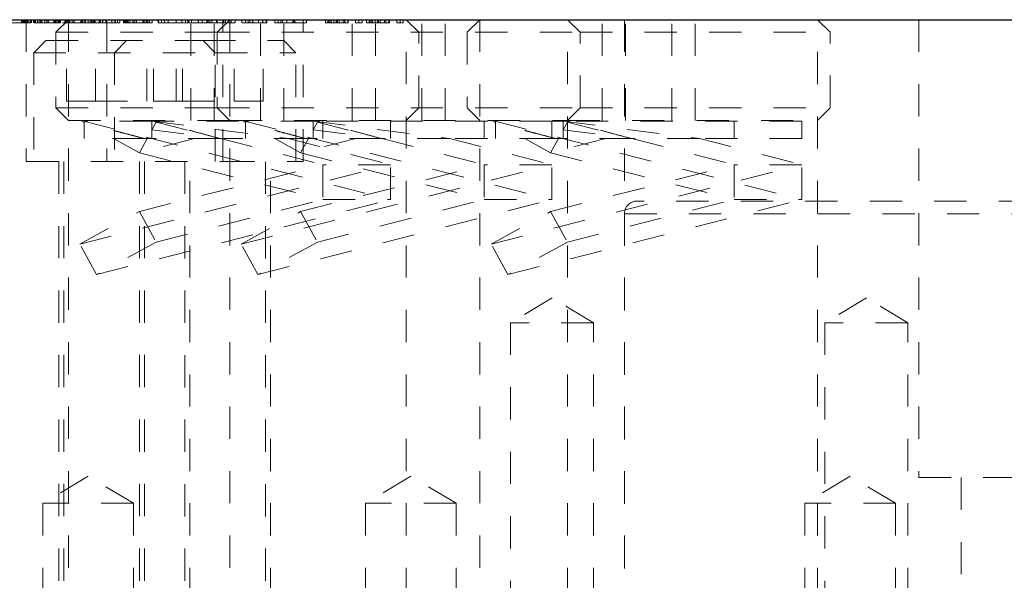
# Model space of a CAD drawing. Header units: inches. Extents: x 1802 to 2468, y -253 to -72.
# Tile 411 of 570: x 2186.51 to 2189.56, y -111.64 to -109.9. Entities that reach past the tile are written whole.
import ezdxf

# ---------------------------------------------------------------- set-up
doc = ezdxf.new("R2010")
doc.units = ezdxf.units.IN
doc.header["$LTSCALE"] = 0.5
doc.header["$MEASUREMENT"] = 0
doc.linetypes.add('HIDDEN', pattern=[0.225, 0.15, -0.075])
doc.layers.add('DST-M-S', color=53, linetype='Continuous')
doc.layers.add('SVF-M-S', color=8, linetype='Continuous')

msp = doc.modelspace()

# ---------------------------------------------------------------- linework, layer by layer
at = {"layer": 'DST-M-S', "linetype": 'Continuous', "lineweight": 25}
msp.add_line((2184.90027, -109.90203), (2192.88027, -109.90203), dxfattribs=at)
at = {"layer": 'DST-M-S', "linetype": 'HIDDEN', "lineweight": 18}
for p, q in [((2186.53917, -109.91203), (2186.45763, -109.91203)), ((2186.51148, -109.91203), (2186.51148, -109.90203)), ((2186.51336, -109.91203), (2186.51336, -109.90203)), ((2186.51622, -109.91203), (2186.51622, -109.90203)), ((2186.51677, -109.91203), (2186.51677, -109.90203)), ((2186.51956, -109.91203), (2186.51956, -109.90203)), ((2186.52225, -109.91203), (2186.52225, -109.90203)), ((2186.52577, -109.90203), (2186.52577, -110.34203)), ((2186.52687, -109.91203), (2186.52687, -109.90203)), ((2186.52874, -109.91203), (2186.52874, -109.90203)), ((2186.53148, -109.91203), (2186.53148, -109.90203)), ((2186.53763, -109.91203), (2186.53763, -109.90203)), ((2186.53917, -109.91203), (2186.53917, -109.90203)), ((2186.54071, -109.91203), (2186.54071, -109.90203)), ((2186.54225, -109.91203), (2186.54225, -109.90203)), ((2186.5484, -109.91203), (2186.5484, -109.90203)), ((2186.54994, -109.91203), (2186.54994, -109.90203)), ((2186.55302, -109.91203), (2186.55302, -109.90203)), ((2186.55456, -109.91203), (2186.55456, -109.90203)), ((2186.56071, -109.91203), (2186.56071, -109.90203)), ((2186.56533, -109.91203), (2186.56533, -109.90203)), ((2186.57011, -109.91203), (2186.57011, -109.90203)), ((2186.57302, -109.91203), (2186.57302, -109.90203)), ((2186.57449, -109.91203), (2186.57449, -109.90203)), ((2186.58379, -109.91203), (2186.58379, -109.90203)), ((2186.58997, -109.91203), (2186.58997, -109.90203)), ((2186.59016, -109.91203), (2186.59016, -109.90203)), ((2186.59028, -109.91203), (2186.59028, -109.90203)), ((2186.59042, -109.91203), (2186.59042, -109.90203)), ((2186.59456, -109.91203), (2186.59456, -109.90203)), ((2186.61131, -109.91203), (2186.61131, -109.90203)), ((2186.61456, -109.91203), (2186.61456, -109.90203)), ((2186.6161, -109.91203), (2186.6161, -109.90203)), ((2186.62071, -109.91203), (2186.62071, -109.90203)), ((2186.62432, -109.91203), (2186.62432, -109.90203)), ((2186.62533, -109.91203), (2186.62533, -109.90203)), ((2186.62785, -109.91203), (2186.62785, -109.90203)), ((2186.62864, -109.91203), (2186.62864, -109.90203)), ((2186.63148, -109.91203), (2186.63148, -109.90203)), ((2186.64533, -109.91203), (2186.63837, -109.91203)), ((2186.64533, -109.91203), (2186.64533, -109.90203)), ((2186.64994, -109.91203), (2186.64533, -109.91203)), ((2186.6461, -109.91203), (2186.6461, -109.90203)), ((2186.64687, -109.91203), (2186.64687, -109.90203)), ((2186.64994, -109.91203), (2186.64994, -109.90203)), ((2186.65141, -109.91203), (2186.64994, -109.91203)), ((2186.65141, -109.91203), (2186.65141, -109.90203)), ((2186.66071, -109.91203), (2186.65141, -109.91203)), ((2186.65194, -109.91203), (2186.65194, -109.90203)), ((2186.6561, -109.91203), (2186.6561, -109.90203)), ((2186.65682, -109.90203), (2186.65682, -111.90203)), ((2186.65763, -109.91203), (2186.65763, -109.90203)), ((2186.66071, -109.91203), (2186.66071, -109.90203)), ((2186.72379, -109.91203), (2186.66071, -109.91203)), ((2186.6684, -109.91203), (2186.6684, -109.90203)), ((2186.67302, -109.91203), (2186.67302, -109.90203)), ((2186.67367, -109.91203), (2186.67367, -109.90203)), ((2186.67456, -109.91203), (2186.67456, -109.90203)), ((2186.69482, -109.91203), (2186.69482, -109.90203)), ((2186.69775, -109.91203), (2186.69775, -109.90203)), ((2186.69812, -109.91203), (2186.69812, -109.90203)), ((2186.69917, -109.91203), (2186.69917, -109.90203)), ((2186.7005, -109.91203), (2186.7005, -109.90203)), ((2186.70557, -109.91203), (2186.70557, -109.90203)), ((2186.70994, -109.91203), (2186.70994, -109.90203)), ((2186.71824, -109.91203), (2186.71824, -109.90203)), ((2186.72379, -109.91203), (2186.72379, -109.90203)), ((2186.73456, -109.91203), (2186.72379, -109.91203)), ((2186.72386, -109.91203), (2186.72386, -109.90203)), ((2186.7284, -109.91203), (2186.7284, -109.90203)), ((2186.72994, -109.91203), (2186.72994, -109.90203)), ((2186.73456, -109.91203), (2186.73456, -109.90203)), ((2186.79148, -109.91203), (2186.73456, -109.91203)), ((2186.7361, -109.91203), (2186.7361, -109.90203)), ((2186.73917, -109.91203), (2186.73917, -109.90203)), ((2186.75148, -109.91203), (2186.75148, -109.90203)), ((2186.75302, -109.91203), (2186.75302, -109.90203)), ((2186.75571, -109.91203), (2186.75571, -109.90203)), ((2186.76225, -109.91203), (2186.76225, -109.90203)), ((2186.76302, -109.91203), (2186.76302, -109.90203)), ((2186.77302, -109.91203), (2186.77302, -109.90203)), ((2186.77577, -109.90203), (2186.77577, -110.34203)), ((2186.79148, -109.91203), (2186.79148, -109.90203)), ((2186.80225, -109.91203), (2186.79148, -109.91203)), ((2186.80006, -109.91203), (2186.80006, -109.90203)), ((2186.80225, -109.91203), (2186.80225, -109.90203)), ((2186.8161, -109.91203), (2186.80225, -109.91203)), ((2186.8084, -109.91203), (2186.8084, -109.90203)), ((2186.8161, -109.91203), (2186.8161, -109.90203)), ((2186.82687, -109.91203), (2186.82687, -109.90203)), ((2186.8284, -109.91203), (2186.8284, -109.90203)), ((2186.83148, -109.91203), (2186.83148, -109.90203)), ((2186.83456, -109.91203), (2186.83456, -109.90203)), ((2186.83763, -109.91203), (2186.83763, -109.90203)), ((2186.83917, -109.91203), (2186.83917, -109.90203)), ((2186.84225, -109.91203), (2186.84225, -109.90203)), ((2186.84703, -109.91203), (2186.84703, -109.90203)), ((2186.85571, -109.91203), (2186.85571, -109.90203)), ((2186.86071, -109.91203), (2186.86071, -109.90203)), ((2186.86689, -109.91203), (2186.86689, -109.90203)), ((2186.86708, -109.91203), (2186.86708, -109.90203)), ((2186.8672, -109.91203), (2186.8672, -109.90203)), ((2186.86735, -109.91203), (2186.86735, -109.90203)), ((2186.88687, -109.91203), (2186.88687, -109.90203)), ((2186.88824, -109.91203), (2186.88824, -109.90203)), ((2186.89148, -109.91203), (2186.89148, -109.90203)), ((2186.89763, -109.91203), (2186.89763, -109.90203)), ((2186.90006, -109.91203), (2186.90006, -109.90203)), ((2186.90124, -109.91203), (2186.90124, -109.90203)), ((2186.90225, -109.91203), (2186.90225, -109.90203)), ((2186.9161, -109.91203), (2186.90225, -109.91203)), ((2186.9084, -109.91203), (2186.9084, -109.90203)), ((2186.9161, -109.91203), (2186.9161, -109.90203)), ((2186.93456, -109.91203), (2186.93456, -109.90203)), ((2186.93602, -109.91203), (2186.93456, -109.91203)), ((2186.93602, -109.91203), (2186.93602, -109.90203)), ((2186.94533, -109.91203), (2186.93602, -109.91203)), ((2186.94533, -109.91203), (2186.94533, -109.90203)), ((2187.0084, -109.91203), (2186.94533, -109.91203)), ((2186.95456, -109.91203), (2186.95456, -109.90203)), ((2186.96533, -109.91203), (2186.96533, -109.90203)), ((2186.99018, -109.91203), (2186.99018, -109.90203)), ((2187.0084, -109.91203), (2187.0084, -109.90203)), ((2187.02687, -109.91203), (2187.0084, -109.91203)), ((2187.01917, -109.91203), (2187.01917, -109.90203)), ((2187.02687, -109.91203), (2187.02687, -109.90203)), ((2187.02994, -109.91203), (2187.02994, -109.90203)), ((2187.03763, -109.91203), (2187.03763, -109.90203)), ((2187.05917, -109.91203), (2187.05917, -109.90203)), ((2187.05929, -109.91203), (2187.05929, -109.90203)), ((2187.05965, -109.91203), (2187.05965, -109.90203)), ((2187.07093, -109.91203), (2187.07093, -109.90203)), ((2187.0854, -109.91203), (2187.0854, -109.90203)), ((2187.08917, -109.91203), (2187.08917, -109.90203)), ((2187.14357, -109.91203), (2187.08917, -109.91203)), ((2187.08994, -109.91203), (2187.08994, -109.90203)), ((2187.09501, -109.91203), (2187.09501, -109.90203)), ((2187.10071, -109.91203), (2187.10071, -109.90203)), ((2187.1161, -109.91203), (2187.1161, -109.90203)), ((2187.11675, -109.91203), (2187.11675, -109.90203)), ((2187.11763, -109.91203), (2187.11763, -109.90203)), ((2187.13477, -110.34203), (2187.13477, -109.90203)), ((2187.1379, -109.91203), (2187.1379, -109.90203)), ((2187.14357, -109.91203), (2187.14357, -109.90203)), ((2187.16131, -109.91203), (2187.14357, -109.91203)), ((2187.15682, -109.90203), (2187.15682, -111.90203)), ((2187.16131, -109.91203), (2187.16131, -109.90203)), ((2187.17302, -109.91203), (2187.16131, -109.91203)), ((2187.17302, -109.91203), (2187.17302, -109.90203)), ((2187.19456, -109.91203), (2187.19456, -109.90203)), ((2187.20533, -109.91203), (2187.19456, -109.91203)), ((2187.20533, -109.91203), (2187.20533, -109.90203)), ((2187.21408, -109.91203), (2187.20533, -109.91203)), ((2187.21408, -109.91203), (2187.21408, -109.90203)), ((2187.25816, -109.91203), (2187.21408, -109.91203)), ((2187.21857, -109.91203), (2187.21857, -109.90203)), ((2187.2273, -109.91203), (2187.2273, -109.90203)), ((2187.22739, -109.91203), (2187.22739, -109.90203)), ((2187.22783, -109.91203), (2187.22783, -109.90203)), ((2187.24576, -109.91203), (2187.24576, -109.90203)), ((2187.25816, -109.91203), (2187.25816, -109.90203)), ((2187.27148, -109.91203), (2187.25816, -109.91203)), ((2187.25917, -109.91203), (2187.25917, -109.90203)), ((2187.26994, -109.91203), (2187.26994, -109.90203)), ((2187.27148, -109.91203), (2187.27148, -109.90203)), ((2187.2961, -109.91203), (2187.2961, -109.90203)), ((2187.33328, -109.91203), (2187.2961, -109.91203)), ((2187.30687, -109.91203), (2187.30687, -109.90203)), ((2187.3153, -109.91203), (2187.3153, -109.90203)), ((2187.32033, -109.91203), (2187.32033, -109.90203)), ((2187.32064, -109.91203), (2187.32064, -109.90203)), ((2187.33328, -109.91203), (2187.33328, -109.90203)), ((2187.35218, -109.91203), (2187.35218, -109.90203)), ((2187.35494, -109.91203), (2187.35494, -109.90203)), ((2187.3584, -109.91203), (2187.3584, -109.90203)), ((2187.38379, -109.91203), (2187.38379, -109.90203)), ((2187.38477, -110.34203), (2187.38477, -109.90203)), ((2187.39456, -109.91203), (2187.39456, -109.90203)), ((2187.45302, -109.91203), (2187.45302, -109.90203)), ((2187.46071, -109.91203), (2187.46071, -109.90203)), ((2187.46316, -109.91203), (2187.46316, -109.90203)), ((2187.46742, -109.91203), (2187.46742, -109.90203)), ((2187.47148, -109.91203), (2187.47148, -109.90203)), ((2187.47939, -109.91203), (2187.47939, -109.90203)), ((2187.48708, -109.91203), (2187.48708, -109.90203)), ((2187.48908, -109.91203), (2187.48908, -109.90203)), ((2187.48951, -109.91203), (2187.48951, -109.90203)), ((2187.49028, -109.91203), (2187.49028, -109.90203)), ((2187.49552, -109.91203), (2187.49552, -109.90203)), ((2187.50872, -109.91203), (2187.50872, -109.90203)), ((2187.51251, -109.91203), (2187.51251, -109.90203)), ((2187.51302, -109.91203), (2187.51302, -109.90203)), ((2187.52225, -109.91203), (2187.52225, -109.90203)), ((2187.52379, -109.91203), (2187.52379, -109.90203)), ((2187.54687, -109.91203), (2187.54687, -109.90203)), ((2187.55687, -109.91203), (2187.55687, -109.90203)), ((2187.56687, -109.91203), (2187.56687, -109.90203)), ((2187.58071, -109.91203), (2187.58071, -109.90203)), ((2187.5884, -109.91203), (2187.5884, -109.90203)), ((2187.59086, -109.91203), (2187.59086, -109.90203)), ((2187.59511, -109.91203), (2187.59511, -109.90203)), ((2187.59917, -109.91203), (2187.59917, -109.90203)), ((2187.60708, -109.91203), (2187.60708, -109.90203)), ((2187.61477, -109.91203), (2187.61477, -109.90203)), ((2187.61677, -109.91203), (2187.61677, -109.90203)), ((2187.6172, -109.91203), (2187.6172, -109.90203)), ((2187.61797, -109.91203), (2187.61797, -109.90203)), ((2187.62321, -109.91203), (2187.62321, -109.90203)), ((2187.63641, -109.91203), (2187.63641, -109.90203)), ((2187.64021, -109.91203), (2187.64021, -109.90203)), ((2187.64071, -109.91203), (2187.64071, -109.90203)), ((2187.64994, -109.91203), (2187.64994, -109.90203)), ((2187.65148, -109.91203), (2187.65148, -109.90203)), ((2187.67456, -109.91203), (2187.67456, -109.90203)), ((2187.68456, -109.91203), (2187.68456, -109.90203)), ((2187.69456, -109.91203), (2187.69456, -109.90203)), ((2187.70372, -111.90203), (2187.70372, -109.90203)), ((2187.93182, -109.90203), (2187.93182, -111.90203)), ((2188.20372, -111.90203), (2188.20372, -109.90203)), ((2188.38027, -109.90203), (2188.38027, -111.90203)), ((2188.97872, -111.90203), (2188.97872, -109.90203)), ((2189.29277, -109.90203), (2189.29277, -111.32203)), ((2186.52577, -110.34203), (2187.13477, -110.34203)), ((2186.62727, -110.34203), (2186.62727, -111.90203)), ((2186.87727, -110.34203), (2186.87727, -111.90203)), ((2187.03327, -111.90203), (2187.03327, -110.34203)), ((2187.13477, -110.34203), (2187.38477, -110.34203)), ((2187.28327, -111.90203), (2187.28327, -110.34203)), ((2189.8409, -110.46453), (2188.41964, -110.46453)), ((2188.38027, -110.5039), (2189.88027, -110.5039)), ((2188.38027, -110.5039), (2188.38027, -111.90203)), ((2188.15599, -110.76482), (2188.02749, -110.84203)), ((2188.28449, -110.84203), (2188.15599, -110.76482)), ((2189.13027, -110.76482), (2189.00177, -110.84203)), ((2189.25877, -110.84203), (2189.13027, -110.76482)), ((2188.28449, -110.84203), (2188.02749, -110.84203)), ((2188.02749, -110.84203), (2188.02749, -111.90203)), ((2188.28449, -111.90203), (2188.28449, -110.84203)), ((2189.25877, -110.84203), (2189.00177, -110.84203)), ((2189.00177, -110.84203), (2189.00177, -111.90203)), ((2189.25877, -111.90203), (2189.25877, -110.84203)), ((2186.71777, -111.31754), (2186.57714, -111.40203)), ((2186.85839, -111.40203), (2186.71777, -111.31754)), ((2187.71777, -111.31754), (2187.57714, -111.40203)), ((2187.85839, -111.40203), (2187.71777, -111.31754)), ((2189.08027, -111.31754), (2188.93964, -111.40203)), ((2189.22089, -111.40203), (2189.08027, -111.31754)), ((2189.29277, -111.32203), (2190.36777, -111.32203)), ((2189.42402, -111.32203), (2189.42402, -111.90203)), ((2186.85839, -111.40203), (2186.57714, -111.40203)), ((2186.57714, -111.40203), (2186.57714, -111.90203)), ((2186.85839, -111.90203), (2186.85839, -111.40203)), ((2187.85839, -111.40203), (2187.57714, -111.40203)), ((2187.57714, -111.40203), (2187.57714, -111.90203)), ((2187.85839, -111.90203), (2187.85839, -111.40203)), ((2189.22089, -111.40203), (2188.93964, -111.40203)), ((2188.93964, -111.40203), (2188.93964, -111.90203)), ((2189.22089, -111.90203), (2189.22089, -111.40203))]:
    msp.add_line(p, q, dxfattribs=at)
msp.add_arc((2188.41964, -110.5039), 0.03937, 90, 180, dxfattribs=at)
for points, knots in [([(2186.58997, -109.91203), (2186.58446, -109.91203), (2186.57346, -109.91203), (2186.56047, -109.91203), (2186.55293, -109.91203), (2186.55094, -109.91203), (2186.54994, -109.91203)], [0, 0, 0, 0, 0.2798859, 0.5589785, 0.7792629, 1, 1, 1, 1]), ([(2186.63148, -109.91203), (2186.63062, -109.91203), (2186.6289, -109.91203), (2186.61763, -109.91203), (2186.60391, -109.91203), (2186.59462, -109.91203), (2186.58997, -109.91203)], [0, 0, 0, 0, 0.279304, 0.5588383, 0.779277, 1, 1, 1, 1]), ([(2186.86689, -109.91203), (2186.86138, -109.91203), (2186.85039, -109.91203), (2186.8374, -109.91203), (2186.82985, -109.91203), (2186.82786, -109.91203), (2186.82687, -109.91203)], [0, 0, 0, 0, 0.2798859, 0.5589785, 0.7792629, 1, 1, 1, 1]), ([(2186.9084, -109.91203), (2186.90754, -109.91203), (2186.90582, -109.91203), (2186.89456, -109.91203), (2186.88083, -109.91203), (2186.87154, -109.91203), (2186.86689, -109.91203)], [0, 0, 0, 0, 0.279304, 0.5588383, 0.779277, 1, 1, 1, 1]), ([(2187.05929, -109.91203), (2187.05579, -109.91203), (2187.04879, -109.91203), (2187.03604, -109.91203), (2187.02028, -109.91203), (2187.01962, -109.91203), (2187.01917, -109.91203)], [0, 0, 0, 0, 0.1255507, 0.25109, 0.5002501, 1, 1, 1, 1]), ([(2187.10071, -109.91203), (2187.10004, -109.91203), (2187.09904, -109.91203), (2187.08272, -109.91203), (2187.06988, -109.91203), (2187.06282, -109.91203), (2187.05929, -109.91203)], [0, 0, 0, 0, 0.4994065, 0.7487427, 0.8743724, 1, 1, 1, 1]), ([(2187.39456, -109.91203), (2187.39368, -109.91203), (2187.39193, -109.91203), (2187.37639, -109.91203), (2187.35454, -109.91203), (2187.34038, -109.91203), (2187.33328, -109.91203)], [0, 0, 0, 0, 0.280124, 0.5592478, 0.7788365, 1, 1, 1, 1]), ([(2187.48951, -109.91203), (2187.48507, -109.91203), (2187.47619, -109.91203), (2187.46251, -109.91203), (2187.45662, -109.91203), (2187.45302, -109.91203)], [0, 0, 0, 0, 0.2798798, 0.5596658, 1, 1, 1, 1]), ([(2187.52379, -109.91203), (2187.52312, -109.91203), (2187.52177, -109.91203), (2187.51218, -109.91203), (2187.5011, -109.91203), (2187.49337, -109.91203), (2187.48951, -109.91203)], [0, 0, 0, 0, 0.2791829, 0.5590851, 0.779446, 1, 1, 1, 1]), ([(2187.55687, -109.91203), (2187.55539, -109.91203), (2187.55245, -109.91203), (2187.5492, -109.91203), (2187.54719, -109.91203), (2187.54697, -109.91203), (2187.54687, -109.91203)], [0, 0, 0, 0, 0.2795812, 0.5591432, 0.7795754, 1, 1, 1, 1]), ([(2187.56687, -109.91203), (2187.56669, -109.91203), (2187.56634, -109.91203), (2187.56361, -109.91203), (2187.56034, -109.91203), (2187.55802, -109.91203), (2187.55687, -109.91203)], [0, 0, 0, 0, 0.2794691, 0.5593578, 0.7796739, 1, 1, 1, 1]), ([(2187.6172, -109.91203), (2187.61276, -109.91203), (2187.60388, -109.91203), (2187.59021, -109.91203), (2187.58431, -109.91203), (2187.58071, -109.91203)], [0, 0, 0, 0, 0.2798798, 0.5596658, 1, 1, 1, 1]), ([(2187.65148, -109.91203), (2187.65081, -109.91203), (2187.64947, -109.91203), (2187.63987, -109.91203), (2187.62879, -109.91203), (2187.62107, -109.91203), (2187.6172, -109.91203)], [0, 0, 0, 0, 0.27918292, 0.55908506, 0.77944604, 1, 1, 1, 1]), ([(2187.68456, -109.91203), (2187.68309, -109.91203), (2187.68014, -109.91203), (2187.67689, -109.91203), (2187.67488, -109.91203), (2187.67467, -109.91203), (2187.67456, -109.91203)], [0, 0, 0, 0, 0.2795812, 0.5591432, 0.7795754, 1, 1, 1, 1]), ([(2187.69456, -109.91203), (2187.69438, -109.91203), (2187.69403, -109.91203), (2187.6913, -109.91203), (2187.68803, -109.91203), (2187.68572, -109.91203), (2187.68456, -109.91203)], [0, 0, 0, 0, 0.2794691, 0.5593578, 0.7796739, 1, 1, 1, 1])]:
    msp.add_open_spline(points, degree=3, knots=knots, dxfattribs=at)
at = {"layer": 'SVF-M-S', "linetype": 'HIDDEN', "lineweight": 18}
for p, q in [((2186.65682, -109.90203), (2186.61777, -109.94108)), ((2187.03593, -110.21453), (2187.03593, -109.90203)), ((2187.1081, -110.21453), (2187.1081, -109.90203)), ((2187.15682, -109.90203), (2187.11777, -109.94108)), ((2187.25244, -110.21453), (2187.25244, -109.90203)), ((2187.3246, -110.21453), (2187.3246, -109.90203)), ((2187.53593, -110.21453), (2187.53593, -109.90203)), ((2187.6081, -110.21453), (2187.6081, -109.90203)), ((2187.74277, -109.94108), (2187.70372, -109.90203)), ((2187.75244, -110.21453), (2187.75244, -109.90203)), ((2187.8246, -110.21453), (2187.8246, -109.90203)), ((2187.93182, -109.90203), (2187.89277, -109.94108)), ((2188.24277, -109.94108), (2188.20372, -109.90203)), ((2188.31093, -110.21453), (2188.31093, -109.90203)), ((2188.3831, -110.21453), (2188.3831, -109.90203)), ((2188.52744, -110.21453), (2188.52744, -109.90203)), ((2188.5996, -110.21453), (2188.5996, -109.90203)), ((2189.01777, -109.94108), (2188.97872, -109.90203)), ((2186.61777, -109.94108), (2187.11777, -109.94108)), ((2186.61777, -109.94108), (2186.61777, -110.17548)), ((2187.11777, -109.94108), (2188.24277, -109.94108)), ((2187.11777, -109.94108), (2187.11777, -110.17548)), ((2187.74277, -110.17548), (2187.74277, -109.94108)), ((2187.89277, -109.94108), (2187.89277, -110.17548)), ((2188.24277, -109.94108), (2189.01777, -109.94108)), ((2188.24277, -110.17548), (2188.24277, -109.94108)), ((2189.01777, -110.17548), (2189.01777, -109.94108)), ((2186.58652, -109.96703), (2186.54902, -110.00453)), ((2186.58652, -109.96703), (2187.07402, -109.96703)), ((2186.65013, -110.15453), (2186.65013, -109.96703)), ((2186.7402, -110.15453), (2186.7402, -109.96703)), ((2186.83652, -109.96703), (2186.79902, -110.00453)), ((2186.90013, -110.15453), (2186.90013, -109.96703)), ((2186.92033, -110.15453), (2186.92033, -109.96703)), ((2186.9902, -110.15453), (2186.9902, -109.96703)), ((2187.0104, -110.15453), (2187.0104, -109.96703)), ((2187.07402, -109.96703), (2187.32402, -109.96703)), ((2187.11152, -110.00453), (2187.07402, -109.96703)), ((2187.17033, -110.15453), (2187.17033, -109.96703)), ((2187.2604, -110.15453), (2187.2604, -109.96703)), ((2187.36152, -110.00453), (2187.32402, -109.96703)), ((2186.54902, -110.00453), (2187.11152, -110.00453)), ((2186.54902, -110.00453), (2186.54902, -110.34203)), ((2186.79902, -110.00453), (2186.79902, -110.34203)), ((2187.11152, -110.00453), (2187.36152, -110.00453)), ((2187.11152, -110.34203), (2187.11152, -110.00453)), ((2187.36152, -110.34203), (2187.36152, -110.00453)), ((2186.65013, -110.15453), (2186.7402, -110.15453)), ((2186.7402, -110.15453), (2186.92033, -110.15453)), ((2186.92033, -110.15453), (2187.0104, -110.15453)), ((2187.0104, -110.15453), (2187.17033, -110.15453)), ((2187.17033, -110.15453), (2187.2604, -110.15453)), ((2186.61777, -110.17548), (2187.11777, -110.17548)), ((2186.61777, -110.17548), (2186.65682, -110.21453)), ((2187.11777, -110.17548), (2188.24277, -110.17548)), ((2187.11777, -110.17548), (2187.15682, -110.21453)), ((2187.70372, -110.21453), (2187.74277, -110.17548)), ((2187.89277, -110.17548), (2187.93182, -110.21453)), ((2188.20372, -110.21453), (2188.24277, -110.17548)), ((2188.24277, -110.17548), (2189.01777, -110.17548)), ((2188.97872, -110.21453), (2189.01777, -110.17548)), ((2186.65682, -110.21453), (2187.15682, -110.21453)), ((2186.70527, -110.22119), (2186.69766, -110.21703)), ((2186.70384, -110.21703), (2187.65527, -110.46003)), ((2186.91527, -110.21703), (2186.70384, -110.21703)), ((2186.70527, -110.22119), (2186.70527, -110.21703)), ((2186.70527, -110.22119), (2186.70527, -110.27103)), ((2186.91527, -110.21703), (2187.33812, -110.27103)), ((2187.18421, -110.21703), (2186.91527, -110.21703)), ((2186.91527, -110.21703), (2186.91527, -110.24385)), ((2186.9283, -110.22), (2186.91527, -110.24385)), ((2186.92288, -110.21703), (2186.9283, -110.22)), ((2186.9283, -110.22), (2187.12812, -110.27103)), ((2187.15682, -110.21453), (2188.20372, -110.21453)), ((2187.20527, -110.22119), (2187.19766, -110.21703)), ((2187.20384, -110.21703), (2188.15527, -110.46003)), ((2187.41527, -110.21703), (2187.20384, -110.21703)), ((2187.20527, -110.22119), (2187.20527, -110.21703)), ((2187.20527, -110.22119), (2187.20527, -110.27103)), ((2187.41527, -110.21703), (2187.83812, -110.27103)), ((2188.15527, -110.21703), (2187.41527, -110.21703)), ((2187.41527, -110.21703), (2187.41527, -110.24385)), ((2187.4283, -110.22), (2187.41527, -110.24385)), ((2187.42288, -110.21703), (2187.4283, -110.22)), ((2187.4283, -110.22), (2187.62812, -110.27103)), ((2187.44527, -110.27103), (2187.44527, -110.21703)), ((2187.65527, -110.27103), (2187.65527, -110.21703)), ((2187.94527, -110.27103), (2187.94527, -110.21703)), ((2187.98027, -110.22119), (2187.97266, -110.21703)), ((2187.97884, -110.21703), (2188.93027, -110.46003)), ((2187.98027, -110.22119), (2187.98027, -110.21703)), ((2187.98027, -110.22119), (2187.98027, -110.27103)), ((2188.19027, -110.21703), (2188.15527, -110.21703)), ((2188.15527, -110.27103), (2188.15527, -110.21703)), ((2188.19027, -110.21703), (2188.61312, -110.27103)), ((2188.93027, -110.21703), (2188.19027, -110.21703)), ((2188.19027, -110.21703), (2188.19027, -110.24385)), ((2188.2033, -110.22), (2188.19027, -110.24385)), ((2188.19788, -110.21703), (2188.2033, -110.22)), ((2188.2033, -110.22), (2188.40312, -110.27103)), ((2188.20372, -110.21453), (2188.97872, -110.21453)), ((2188.72027, -110.27103), (2188.72027, -110.21703)), ((2188.93027, -110.27103), (2188.93027, -110.21703)), ((2186.91527, -110.24385), (2187.12812, -110.27103)), ((2186.91527, -110.24385), (2186.91527, -110.27103)), ((2187.41527, -110.24385), (2187.62812, -110.27103)), ((2187.41527, -110.24385), (2187.41527, -110.27103)), ((2188.19027, -110.24385), (2188.40312, -110.27103)), ((2188.19027, -110.24385), (2188.19027, -110.27103)), ((2186.89327, -110.27103), (2186.70527, -110.27103)), ((2186.87651, -110.31477), (2186.79647, -110.27103)), ((2186.87651, -110.31477), (2186.90041, -110.27103)), ((2187.04776, -110.27103), (2186.87651, -110.31477)), ((2186.89327, -110.27103), (2186.90041, -110.27103)), ((2187.12812, -110.27103), (2186.90041, -110.27103)), ((2187.12812, -110.27103), (2187.44527, -110.35203)), ((2187.39327, -110.27103), (2187.20527, -110.27103)), ((2187.37651, -110.31477), (2187.29647, -110.27103)), ((2187.33812, -110.27103), (2187.65527, -110.35203)), ((2187.37651, -110.31477), (2187.40041, -110.27103)), ((2187.54776, -110.27103), (2187.37651, -110.31477)), ((2187.39327, -110.27103), (2187.40041, -110.27103)), ((2187.62812, -110.27103), (2187.40041, -110.27103)), ((2187.62812, -110.27103), (2187.94527, -110.35203)), ((2187.83812, -110.27103), (2188.15527, -110.35203)), ((2188.15527, -110.27103), (2187.83812, -110.27103)), ((2188.15151, -110.31477), (2188.07147, -110.27103)), ((2188.15151, -110.31477), (2188.17541, -110.27103)), ((2188.32276, -110.27103), (2188.15151, -110.31477)), ((2188.16827, -110.27103), (2188.15527, -110.27103)), ((2188.16827, -110.27103), (2188.17541, -110.27103)), ((2188.40312, -110.27103), (2188.17541, -110.27103)), ((2188.40312, -110.27103), (2188.72027, -110.35203)), ((2188.61312, -110.27103), (2188.93027, -110.35203)), ((2188.93027, -110.27103), (2188.61312, -110.27103)), ((2186.64277, -110.34203), (2186.64277, -111.84243)), ((2186.87651, -110.31477), (2187.44527, -110.46003)), ((2186.89277, -110.34203), (2186.89277, -111.84243)), ((2187.01777, -111.84243), (2187.01777, -110.34203)), ((2187.26777, -111.84243), (2187.26777, -110.34203)), ((2187.37651, -110.31477), (2187.94527, -110.46003)), ((2188.15151, -110.31477), (2188.72027, -110.46003)), ((2186.69223, -110.598), (2187.65527, -110.35203)), ((2186.87651, -110.4973), (2187.44527, -110.35203)), ((2187.19223, -110.598), (2188.15527, -110.35203)), ((2187.37651, -110.4973), (2187.94527, -110.35203)), ((2187.65527, -110.35203), (2187.44527, -110.35203)), ((2187.44527, -110.35203), (2187.44527, -110.46003)), ((2187.65527, -110.46003), (2187.65527, -110.35203)), ((2188.15527, -110.35203), (2187.94527, -110.35203)), ((2187.94527, -110.35203), (2187.94527, -110.46003)), ((2187.96723, -110.598), (2188.93027, -110.35203)), ((2188.15151, -110.4973), (2188.72027, -110.35203)), ((2188.15527, -110.46003), (2188.15527, -110.35203)), ((2188.93027, -110.35203), (2188.72027, -110.35203)), ((2188.72027, -110.35203), (2188.72027, -110.46003)), ((2188.93027, -110.46003), (2188.93027, -110.35203)), ((2186.74402, -110.69277), (2187.65527, -110.46003)), ((2186.9283, -110.59207), (2187.44527, -110.46003)), ((2187.24402, -110.69277), (2188.15527, -110.46003)), ((2187.4283, -110.59207), (2187.94527, -110.46003)), ((2187.44527, -110.46003), (2187.65527, -110.46003)), ((2187.94527, -110.46003), (2188.15527, -110.46003)), ((2188.01902, -110.69277), (2188.93027, -110.46003)), ((2188.2033, -110.59207), (2188.72027, -110.46003)), ((2188.72027, -110.46003), (2188.93027, -110.46003)), ((2186.69223, -110.598), (2186.87651, -110.4973)), ((2186.87651, -110.4973), (2186.9283, -110.59207)), ((2187.19223, -110.598), (2187.37651, -110.4973)), ((2187.37651, -110.4973), (2187.4283, -110.59207)), ((2187.96723, -110.598), (2188.15151, -110.4973)), ((2188.15151, -110.4973), (2188.2033, -110.59207)), ((2186.74402, -110.69277), (2186.69223, -110.598)), ((2186.9283, -110.59207), (2186.74402, -110.69277)), ((2187.24402, -110.69277), (2187.19223, -110.598)), ((2187.4283, -110.59207), (2187.24402, -110.69277)), ((2188.01902, -110.69277), (2187.96723, -110.598)), ((2188.2033, -110.59207), (2188.01902, -110.69277))]:
    msp.add_line(p, q, dxfattribs=at)
for points, knots in [([(2186.89327, -110.27103), (2186.88301, -110.26835), (2186.86243, -110.26296), (2186.83395, -110.25546), (2186.8074, -110.24845), (2186.78364, -110.24214), (2186.76287, -110.23662), (2186.74508, -110.23187), (2186.7302, -110.22788), (2186.71977, -110.22509), (2186.71284, -110.22323), (2186.70852, -110.22207), (2186.70578, -110.22133), (2186.70544, -110.22124), (2186.70527, -110.22119)], [0, 0, 0, 0, 0.090906, 0.1824358, 0.2759616, 0.3701907, 0.4607382, 0.5519452, 0.6452656, 0.7393296, 0.8038609, 0.8686406, 0.9341891, 1, 1, 1, 1]), ([(2187.12812, -110.27103), (2187.11347, -110.26713), (2187.08375, -110.2592), (2187.04254, -110.24805), (2187.0048, -110.23774), (2186.9732, -110.22903), (2186.94719, -110.22181), (2186.93586, -110.21864), (2186.93011, -110.21703)], [0, 0, 0, 0, 0.1668889, 0.3386257, 0.5050913, 0.6766596, 0.8359266, 1, 1, 1, 1]), ([(2187.39327, -110.27103), (2187.38301, -110.26835), (2187.36243, -110.26296), (2187.33395, -110.25546), (2187.3074, -110.24845), (2187.28364, -110.24214), (2187.26287, -110.23662), (2187.24508, -110.23187), (2187.2302, -110.22788), (2187.21977, -110.22509), (2187.21284, -110.22323), (2187.20852, -110.22207), (2187.20578, -110.22133), (2187.20544, -110.22124), (2187.20527, -110.22119)], [0, 0, 0, 0, 0.090906, 0.1824358, 0.2759616, 0.3701907, 0.4607382, 0.5519452, 0.6452656, 0.7393296, 0.8038609, 0.8686406, 0.9341891, 1, 1, 1, 1]), ([(2187.62812, -110.27103), (2187.61347, -110.26713), (2187.58375, -110.2592), (2187.54254, -110.24805), (2187.5048, -110.23774), (2187.4732, -110.22903), (2187.44719, -110.22181), (2187.43586, -110.21864), (2187.43011, -110.21703)], [0, 0, 0, 0, 0.1668889, 0.3386257, 0.5050913, 0.6766596, 0.8359266, 1, 1, 1, 1]), ([(2188.16827, -110.27103), (2188.15801, -110.26835), (2188.13743, -110.26296), (2188.10895, -110.25546), (2188.0824, -110.24845), (2188.05864, -110.24214), (2188.03787, -110.23662), (2188.02008, -110.23187), (2188.0052, -110.22788), (2187.99477, -110.22509), (2187.98784, -110.22323), (2187.98352, -110.22207), (2187.98078, -110.22133), (2187.98044, -110.22124), (2187.98027, -110.22119)], [0, 0, 0, 0, 0.090906, 0.1824358, 0.2759616, 0.3701907, 0.4607382, 0.5519452, 0.6452656, 0.7393296, 0.8038609, 0.8686406, 0.9341891, 1, 1, 1, 1]), ([(2188.40312, -110.27103), (2188.38847, -110.26713), (2188.35875, -110.2592), (2188.31754, -110.24805), (2188.2798, -110.23774), (2188.2482, -110.22903), (2188.22219, -110.22181), (2188.21086, -110.21864), (2188.20511, -110.21703)], [0, 0, 0, 0, 0.1668889, 0.3386257, 0.5050913, 0.6766596, 0.8359266, 1, 1, 1, 1]), ([(2187.19722, -110.27103), (2187.19146, -110.27103), (2187.1666, -110.27103), (2187.14484, -110.27103), (2187.12812, -110.27103)], [0, 0, 0, 0, 0.2317921, 1, 1, 1, 1]), ([(2187.83812, -110.27103), (2187.82076, -110.27103), (2187.78599, -110.27103), (2187.73296, -110.27103), (2187.67891, -110.27103), (2187.64509, -110.27103), (2187.62812, -110.27103)], [0, 0, 0, 0, 0.227462, 0.4553936, 0.726755, 1, 1, 1, 1]), ([(2188.61312, -110.27103), (2188.59576, -110.27103), (2188.56099, -110.27103), (2188.50796, -110.27103), (2188.45391, -110.27103), (2188.42009, -110.27103), (2188.40312, -110.27103)], [0, 0, 0, 0, 0.227462, 0.4553936, 0.726755, 1, 1, 1, 1])]:
    msp.add_open_spline(points, degree=3, knots=knots, dxfattribs=at)

doc.saveas('drawing.dxf')
